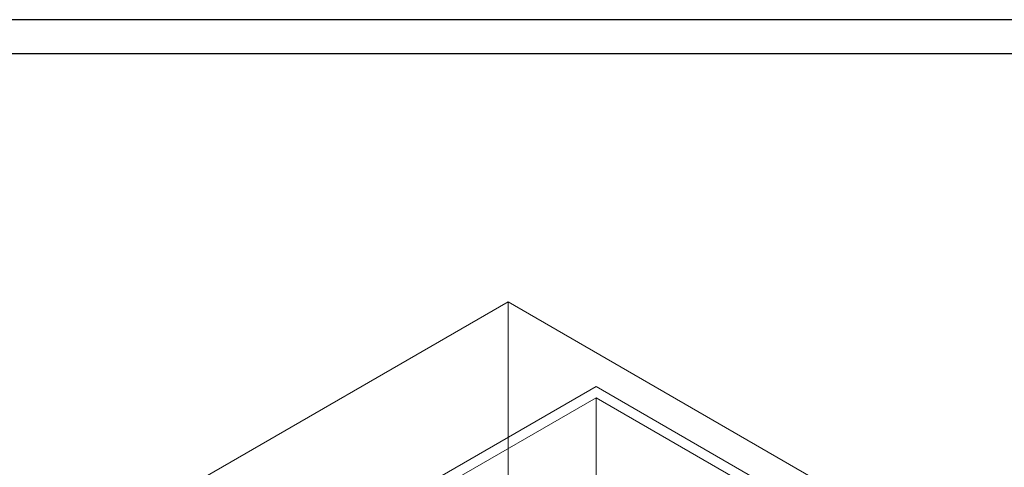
# Model space of a CAD drawing. Header units: metres. Extents: x -54598 to 1827199, y -329446 to -256744.
# Tile 346 of 474: x 194325 to 208760, y -280709 to -274144. Entities that reach past the tile are written whole.
import ezdxf

# ---------------------------------------------------------------- set-up
doc = ezdxf.new("R2010")
doc.units = ezdxf.units.M
for name, color, linetype, lineweight in [('A-WALL', 113, 'Continuous', 20), ('G-ANNO-SYMB', 7, 'Continuous', 9), ('ЭМ', 3, 'Continuous', 20)]:
    doc.layers.add(name, color=color, linetype=linetype, lineweight=lineweight)
doc.layers.add('PDF UCHUN', color=3, linetype='Continuous')
doc.layers.add('Формат', color=253, linetype='Continuous')

# ---------------------------------------------------------------- blocks, each defined once
blk = doc.blocks.new('*U5')
at = {"layer": 'ЭМ', "color": 0, "lineweight": 20, "ltscale": 0.5}
blk.add_lwpolyline([(0, 0), (594, 0), (594, 420), (0, 420)], close=True, dxfattribs=at)
at = {"layer": 'ЭМ', "color": 0, "lineweight": 30, "ltscale": 0.5}
blk.add_lwpolyline([(20, 5), (589, 5), (589, 415), (20, 415)], close=True, dxfattribs=at)
blk = doc.blocks.new('fasdfsf')
at = {"layer": 'A-WALL'}
for p, q in [((429904, 101936), (437823, 106509)), ((437823, 106509), (441443, 104418)), ((437823, 106345), (430045, 101855)), ((441302, 104337), (437823, 106345)), ((437823, 104936), (437823, 106345))]:
    blk.add_line(p, q, dxfattribs=at)
at = {"layer": 'G-ANNO-SYMB'}
for q in [(428183, 102929), (436534, 103222), (442271, 104438)]:
    blk.add_line((436534, 107751), q, dxfattribs=at)

msp = doc.modelspace()

# ---------------------------------------------------------------- linework, layer by layer
at = {"layer": 'PDF UCHUN', "color": 0, "lineweight": 25}
msp.add_lwpolyline([(185602, -274144), (245002, -274144), (245002, -316144), (185602, -316144)], close=True, dxfattribs=at)

# ---------------------------------------------------------------- block references
at = {"color": 5, "lineweight": 30}
msp.add_blockref('fasdfsf', (-235049, -386034), dxfattribs=at)
at = {"layer": 'Формат', "color": 0, "xscale": 100, "yscale": 100, "zscale": 100}
msp.add_blockref('*U5', (185602, -316144), dxfattribs=at)

doc.saveas('drawing.dxf')
